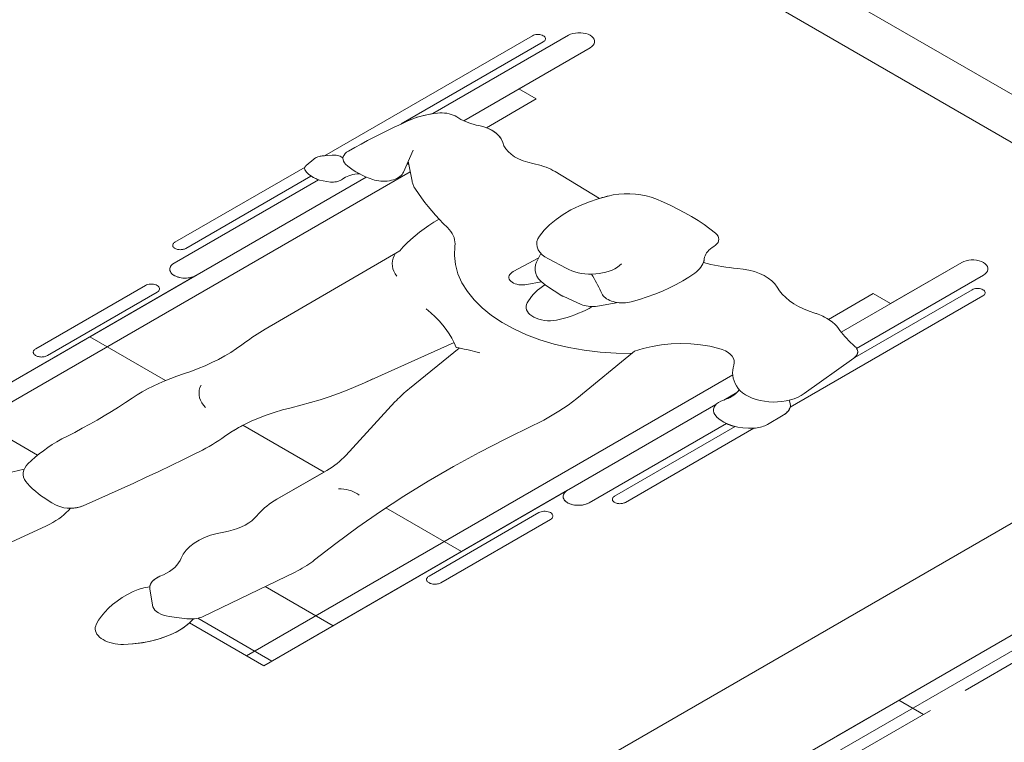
# Model space of a CAD drawing. Header units: millimetres. Extents: x 567 to 934, y -1 to 364.
# Tile 907 of 1056: x 827.69 to 830.15, y 64.62 to 66.43. Entities that reach past the tile are written whole.
import ezdxf

# ---------------------------------------------------------------- set-up
doc = ezdxf.new("R2010")
doc.units = ezdxf.units.MM
doc.header["$MEASUREMENT"] = 0
doc.linetypes.add('JIS_02_2.0', pattern=[0.3, 0.2, -0.1])
doc.linetypes.add('Tracejado 2_5m', pattern=[0.004, 0.0025, -0.0015])
for name, color, linetype, lineweight in [('A-ANNO-SYMB', 7, 'Continuous', 9), ('A-DETL-GENF', 7, 'Continuous', 13), ('A-GLAZ', 7, 'Continuous', 13), ('A-GLAZ-SILL', 7, 'Continuous', 13), ('A-WALL', 7, 'Continuous', 25), ('DI-Área do detalhe', 10, 'JIS_02_2.0', 0), ('S-STRS', 7, 'Continuous', 13), ('S-STRS-MBND', 7, 'Tracejado 2_5m', 13)]:
    doc.layers.add(name, color=color, linetype=linetype, lineweight=lineweight)

msp = doc.modelspace()

# ---------------------------------------------------------------- linework, layer by layer
at = {"layer": 'A-ANNO-SYMB', "color": 8, "linetype": 'Continuous', "lineweight": 5}
msp.add_line((828.2326, 63.7344), (831.2976, 65.504), dxfattribs=at)
at = {"layer": 'A-DETL-GENF', "color": 8, "lineweight": 5}
for p, q in [((828.9684, 66.3876), (828.4486, 66.0875)), ((828.9684, 66.3876), (828.4486, 66.0875)), ((829.0588, 66.3885), (828.7199, 66.1929)), ((829.0588, 66.3885), (828.7199, 66.1929)), ((828.6406, 66.1671), (828.9954, 66.372)), ((828.9954, 66.372), (828.6406, 66.1671)), ((829.1129, 66.3573), (828.7971, 66.175)), ((828.935, 66.2546), (829.1129, 66.3573)), ((828.9783, 66.2296), (828.935, 66.2546)), ((828.9783, 66.2296), (828.935, 66.2546)), ((828.8535, 66.1575), (828.9783, 66.2296)), ((828.8535, 66.1575), (828.9783, 66.2296)), ((828.6702, 66.1016), (828.6466, 66.0468)), ((828.4224, 66.0794), (828.4033, 66.0633)), ((828.4033, 66.0633), (828.4224, 66.0794)), ((828.4434, 66.0871), (828.4681, 66.0893)), ((828.4486, 66.0875), (828.4434, 66.0871)), ((828.6601, 66.0655), (828.6558, 66.068)), ((828.6585, 66.0743), (828.6677, 66.0243)), ((828.6634, 66.0478), (827.4118, 65.3252)), ((828.4003, 66.0596), (828.0753, 65.872)), ((828.4003, 66.0596), (828.0753, 65.872)), ((829.1361, 65.9811), (829.0252, 66.048)), ((829.1361, 65.9811), (829.0252, 66.048)), ((827.3685, 65.3502), (828.5535, 66.0343)), ((828.4341, 66.0279), (828.0737, 65.8198)), ((828.4341, 66.0279), (828.0737, 65.8198)), ((828.1024, 65.8564), (828.4152, 66.037)), ((828.4152, 66.037), (828.1024, 65.8564)), ((828.6369, 65.8504), (828.3009, 65.6543)), ((828.9844, 65.8327), (828.9206, 65.7986)), ((828.9896, 65.8438), (828.9792, 65.8217)), ((829.0084, 65.8299), (829.0529, 65.8068)), ((830.0417, 65.821), (829.7403, 65.647)), ((830.0417, 65.821), (829.8638, 65.7183)), ((828.1278, 65.7885), (827.3685, 65.3502)), ((828.9905, 65.7731), (828.9546, 65.7659)), ((829.7787, 65.6067), (830.0958, 65.7898)), ((830.0958, 65.7898), (829.7787, 65.6067)), ((828.0013, 65.7638), (827.7273, 65.6055)), ((828.0013, 65.7638), (827.7273, 65.6055)), ((827.7567, 65.5885), (828.0308, 65.7468)), ((828.0308, 65.7468), (827.7567, 65.5885)), ((829.0422, 65.7382), (829.0035, 65.7629)), ((830.0672, 65.7532), (829.774, 65.584)), ((830.0672, 65.7532), (829.774, 65.584)), ((829.0452, 65.7366), (829.0907, 65.7165)), ((829.6126, 65.4595), (830.0942, 65.7376)), ((830.0942, 65.7376), (829.6126, 65.4595)), ((829.8205, 65.7433), (829.7089, 65.6789)), ((829.7089, 65.6789), (829.8205, 65.7433)), ((829.8638, 65.7183), (829.8205, 65.7433)), ((829.8205, 65.7433), (829.8638, 65.7183)), ((829.1829, 65.7209), (829.1312, 65.7121)), ((828.0515, 65.5264), (827.8626, 65.6354)), ((828.7727, 65.6213), (828.5415, 65.5173)), ((828.7857, 65.6074), (828.6612, 65.5064)), ((829.224, 65.5994), (829.0794, 65.4815)), ((829.6481, 65.4935), (829.772, 65.5825)), ((829.4691, 65.5405), (828.254, 64.8389)), ((829.4798, 65.4966), (829.4468, 65.4776)), ((828.2973, 64.8139), (829.4269, 65.4661)), ((828.502, 65.3393), (828.6251, 65.4727)), ((827.7322, 65.3401), (827.5417, 65.4501)), ((829.5559, 65.4167), (829.5952, 65.4397)), ((829.5559, 65.4167), (829.5952, 65.4397)), ((828.2451, 65.4146), (828.4481, 65.2974)), ((828.4481, 65.2974), (828.2451, 65.4146)), ((829.1107, 65.221), (829.4532, 65.4188)), ((829.4532, 65.4188), (829.1107, 65.221)), ((829.4749, 65.4113), (829.1741, 65.2376)), ((829.4749, 65.4113), (829.1741, 65.2376)), ((829.2011, 65.222), (829.522, 65.4072)), ((829.522, 65.4072), (829.2011, 65.222)), ((828.4481, 65.2974), (828.3303, 65.23)), ((828.3303, 65.23), (828.4477, 65.2971)), ((828.2973, 64.8139), (829.0566, 65.2523)), ((828.7914, 65.0992), (828.6022, 65.2084)), ((828.9843, 65.1963), (828.7102, 65.038)), ((828.9843, 65.1963), (828.7102, 65.038)), ((827.6185, 65.1008), (827.7539, 65.1635)), ((827.6185, 65.1008), (827.7539, 65.1635)), ((828.7396, 65.021), (829.0137, 65.1793)), ((829.0137, 65.1793), (828.7396, 65.021)), ((828.1461, 64.9371), (828.3759, 65.048)), ((828.3009, 65.0118), (828.4705, 64.9139)), ((828.0188, 64.965), (828.0126, 65.0059)), ((828.0607, 64.9373), (828.1052, 64.9314)), ((828.1119, 64.921), (828.2973, 64.8139)), ((828.1119, 64.921), (828.2973, 64.8139)), ((828.1326, 64.9325), (828.3177, 64.8257))]:
    msp.add_line(p, q, dxfattribs=at)
for points in [[(828.9954, 66.372), (828.9976, 66.3735), (828.9993, 66.3751), (829.0004, 66.3769), (829.001, 66.3788), (829.001, 66.3808), (829.0004, 66.3827), (828.9993, 66.3845), (828.9976, 66.3861), (828.9954, 66.3876), (828.9929, 66.3888), (828.99, 66.3898), (828.9869, 66.3905), (828.9836, 66.3908), (828.9802, 66.3908), (828.977, 66.3905), (828.9738, 66.3898), (828.9709, 66.3888), (828.9684, 66.3876)], [(828.9954, 66.372), (828.9976, 66.3735), (828.9993, 66.3751), (829.0004, 66.3769), (829.001, 66.3788), (829.001, 66.3808), (829.0004, 66.3827), (828.9993, 66.3845), (828.9976, 66.3861), (828.9954, 66.3876), (828.9929, 66.3888), (828.99, 66.3898), (828.9869, 66.3905), (828.9836, 66.3908), (828.9802, 66.3908), (828.977, 66.3905), (828.9738, 66.3898), (828.9709, 66.3888), (828.9684, 66.3876)], [(829.1129, 66.3573), (829.1172, 66.3602), (829.1205, 66.3636), (829.1228, 66.3672), (829.124, 66.371), (829.124, 66.3748), (829.1228, 66.3786), (829.1205, 66.3823), (829.1172, 66.3856), (829.1129, 66.3885), (829.1078, 66.391), (829.102, 66.3929), (829.0957, 66.3943), (829.0892, 66.3949), (829.0825, 66.3949), (829.0759, 66.3943), (829.0697, 66.3929), (829.0639, 66.391), (829.0588, 66.3885)], [(829.1129, 66.3573), (829.1172, 66.3602), (829.1205, 66.3636), (829.1228, 66.3672), (829.124, 66.371), (829.124, 66.3748), (829.1228, 66.3786), (829.1205, 66.3823), (829.1172, 66.3856), (829.1129, 66.3885), (829.1078, 66.391), (829.102, 66.3929), (829.0957, 66.3943), (829.0892, 66.3949), (829.0825, 66.3949), (829.0759, 66.3943), (829.0697, 66.3929), (829.0639, 66.391), (829.0588, 66.3885)], [(828.7313, 66.1944), (828.7224, 66.1933), (828.7136, 66.1919), (828.705, 66.1902), (828.6965, 66.1883), (828.6882, 66.1861), (828.6801, 66.1837), (828.6722, 66.181), (828.6647, 66.1781), (828.6574, 66.1749)], [(828.7199, 66.1929), (828.7124, 66.1917), (828.705, 66.1902), (828.6977, 66.1886), (828.6905, 66.1868), (828.6835, 66.1848), (828.6767, 66.1826), (828.67, 66.1802), (828.6636, 66.1776), (828.6574, 66.1749)], [(828.7793, 66.1847), (828.7752, 66.1871), (828.7706, 66.1893), (828.7656, 66.1911), (828.7603, 66.1926), (828.7547, 66.1937), (828.749, 66.1944), (828.7431, 66.1948), (828.7372, 66.1948), (828.7313, 66.1944)], [(828.6574, 66.1749), (828.6402, 66.1669), (828.6232, 66.1588), (828.6064, 66.1506), (828.5897, 66.1423), (828.5732, 66.1339), (828.5568, 66.1254), (828.5406, 66.1168), (828.5246, 66.108), (828.5088, 66.0992)], [(828.6574, 66.1749), (828.6555, 66.174), (828.6536, 66.1732), (828.6518, 66.1723), (828.6499, 66.1714), (828.648, 66.1706), (828.6461, 66.1697), (828.6443, 66.1688), (828.6424, 66.168), (828.6406, 66.1671)], [(828.7793, 66.1847), (828.7844, 66.1815), (828.7898, 66.1785), (828.7955, 66.1757), (828.8015, 66.173), (828.8077, 66.1706), (828.8142, 66.1684), (828.8208, 66.1663), (828.8277, 66.1645), (828.8347, 66.1629)], [(828.8947, 66.1204), (828.8925, 66.1267), (828.889, 66.1327), (828.8842, 66.1385), (828.8783, 66.1439), (828.8713, 66.1489), (828.8633, 66.1533), (828.8545, 66.1572), (828.8449, 66.1604), (828.8347, 66.1629)], [(828.8947, 66.1204), (828.8931, 66.1253), (828.8906, 66.1302), (828.8874, 66.1349), (828.8834, 66.1394), (828.8787, 66.1436), (828.8733, 66.1476), (828.8672, 66.1513), (828.8606, 66.1546), (828.8535, 66.1575)], [(828.8947, 66.1204), (828.8975, 66.1126), (828.9019, 66.1051), (828.9078, 66.098), (828.9153, 66.0913), (828.924, 66.0852), (828.934, 66.0798), (828.9451, 66.0752), (828.9571, 66.0713), (828.9698, 66.0683)], [(828.8947, 66.1204), (828.8975, 66.1126), (828.9019, 66.1051), (828.9078, 66.098), (828.9153, 66.0913), (828.924, 66.0852), (828.934, 66.0798), (828.9451, 66.0752), (828.9571, 66.0713), (828.9698, 66.0683)], [(828.5088, 66.0992), (828.5043, 66.0963), (828.5006, 66.093), (828.4979, 66.0895), (828.496, 66.0857), (828.4952, 66.0819), (828.4953, 66.078), (828.4965, 66.0741), (828.4986, 66.0704), (828.5017, 66.067)], [(828.4434, 66.0871), (828.4406, 66.0867), (828.4379, 66.0863), (828.4353, 66.0857), (828.4327, 66.0849), (828.4303, 66.084), (828.4281, 66.083), (828.426, 66.0819), (828.4241, 66.0807), (828.4224, 66.0794)], [(828.4434, 66.0871), (828.4406, 66.0867), (828.4379, 66.0863), (828.4353, 66.0857), (828.4327, 66.0849), (828.4303, 66.084), (828.4281, 66.083), (828.426, 66.0819), (828.4241, 66.0807), (828.4224, 66.0794)], [(828.4952, 66.082), (828.4932, 66.0837), (828.4908, 66.0852), (828.4881, 66.0865), (828.4851, 66.0876), (828.4819, 66.0884), (828.4785, 66.089), (828.4751, 66.0894), (828.4716, 66.0895), (828.4681, 66.0893)], [(828.5017, 66.067), (828.5075, 66.0618), (828.5138, 66.0568), (828.5205, 66.052), (828.5277, 66.0474), (828.5354, 66.043), (828.5434, 66.0389), (828.5518, 66.0351), (828.5605, 66.0315), (828.5696, 66.0282)], [(829.0252, 66.048), (829.02, 66.051), (829.0145, 66.0539), (829.0087, 66.0565), (829.0027, 66.059), (828.9965, 66.0612), (828.9901, 66.0633), (828.9835, 66.0652), (828.9767, 66.0669), (828.9698, 66.0683)], [(829.0252, 66.048), (829.02, 66.051), (829.0145, 66.0539), (829.0087, 66.0565), (829.0027, 66.059), (828.9965, 66.0612), (828.9901, 66.0633), (828.9835, 66.0652), (828.9767, 66.0669), (828.9698, 66.0683)], [(828.4033, 66.0633), (828.4021, 66.0621), (828.401, 66.0608), (828.4002, 66.0596), (828.3997, 66.0582), (828.3994, 66.0569), (828.3993, 66.0555), (828.3995, 66.0541), (828.3999, 66.0528), (828.4006, 66.0514)], [(828.4033, 66.0633), (828.4029, 66.0629), (828.4025, 66.0625), (828.4021, 66.0621), (828.4017, 66.0617), (828.4014, 66.0613), (828.4011, 66.0609), (828.4008, 66.0605), (828.4005, 66.06), (828.4003, 66.0596)], [(828.4006, 66.0514), (828.4043, 66.0464), (828.4091, 66.0416), (828.4148, 66.0373), (828.4214, 66.0333), (828.4287, 66.0299), (828.4368, 66.027), (828.4454, 66.0247), (828.4545, 66.023), (828.4638, 66.022)], [(828.5361, 66.0427), (828.5306, 66.0423), (828.5252, 66.0416), (828.5199, 66.0406), (828.5148, 66.0393), (828.51, 66.0378), (828.5054, 66.036), (828.5011, 66.034), (828.4972, 66.0317), (828.4936, 66.0292)], [(828.5696, 66.0282), (828.5743, 66.0268), (828.5793, 66.0256), (828.5845, 66.0248), (828.5898, 66.0242), (828.5952, 66.024), (828.6006, 66.0241), (828.6059, 66.0246), (828.6111, 66.0253), (828.6162, 66.0264), (828.6211, 66.0277), (828.6256, 66.0293), (828.6299, 66.0312), (828.6338, 66.0334), (828.6373, 66.0357), (828.6404, 66.0383), (828.643, 66.041), (828.6451, 66.0439), (828.6466, 66.0468)], [(828.4152, 66.037), (828.417, 66.0358), (828.419, 66.0347), (828.4209, 66.0336), (828.423, 66.0325), (828.4251, 66.0315), (828.4272, 66.0305), (828.4295, 66.0296), (828.4318, 66.0287), (828.4341, 66.0279)], [(828.4638, 66.022), (828.4675, 66.0219), (828.4713, 66.022), (828.475, 66.0223), (828.4786, 66.0229), (828.4821, 66.0238), (828.4854, 66.0248), (828.4884, 66.0261), (828.4912, 66.0276), (828.4936, 66.0292)], [(828.6677, 66.0243), (828.6682, 66.022), (828.6688, 66.0197), (828.6695, 66.0174), (828.6703, 66.0152), (828.6712, 66.013), (828.6723, 66.0108), (828.6734, 66.0086), (828.6747, 66.0064), (828.676, 66.0042)], [(828.676, 66.0042), (828.6835, 65.9932), (828.6914, 65.9822), (828.6996, 65.9713), (828.7081, 65.9606), (828.7171, 65.9499), (828.7263, 65.9393), (828.736, 65.9288), (828.7459, 65.9184), (828.7562, 65.9082)], [(829.2771, 65.9798), (829.2653, 65.9841), (829.2527, 65.9875), (829.2395, 65.9901), (829.2259, 65.9918), (829.212, 65.9926), (829.1981, 65.9926), (829.1842, 65.9916), (829.1707, 65.9897), (829.1576, 65.987)], [(829.2771, 65.9798), (829.2653, 65.9841), (829.2527, 65.9875), (829.2395, 65.9901), (829.2259, 65.9918), (829.212, 65.9926), (829.1981, 65.9926), (829.1842, 65.9916), (829.1707, 65.9897), (829.1576, 65.987)], [(829.1576, 65.987), (829.1326, 65.9801), (829.1087, 65.9719), (829.086, 65.9626), (829.0649, 65.9523), (829.0454, 65.9409), (829.0276, 65.9286), (829.0117, 65.9154), (828.9978, 65.9016), (828.9861, 65.8871)], [(829.1576, 65.987), (829.1552, 65.9864), (829.1527, 65.9857), (829.1503, 65.9851), (829.1479, 65.9845), (829.1455, 65.9838), (829.1431, 65.9832), (829.1408, 65.9825), (829.1384, 65.9818), (829.1361, 65.9811)], [(829.4262, 65.8941), (829.4123, 65.9051), (829.3977, 65.9157), (829.3824, 65.926), (829.3664, 65.9359), (829.3497, 65.9455), (829.3324, 65.9546), (829.3146, 65.9634), (829.2961, 65.9718), (829.2771, 65.9798)], [(829.4262, 65.8941), (829.4123, 65.9051), (829.3977, 65.9157), (829.3824, 65.926), (829.3664, 65.9359), (829.3497, 65.9455), (829.3324, 65.9546), (829.3146, 65.9634), (829.2961, 65.9718), (829.2771, 65.9798)], [(828.7353, 65.9295), (828.7223, 65.9216), (828.7099, 65.9135), (828.6979, 65.9051), (828.6864, 65.8965), (828.6754, 65.8877), (828.6649, 65.8786), (828.655, 65.8694), (828.6457, 65.86), (828.6369, 65.8504)], [(828.7749, 65.862), (828.7753, 65.8673), (828.7751, 65.8727), (828.7742, 65.878), (828.7727, 65.8833), (828.7706, 65.8885), (828.7679, 65.8936), (828.7646, 65.8986), (828.7607, 65.9035), (828.7562, 65.9082)], [(829.4218, 65.8611), (829.4262, 65.8642), (829.4298, 65.8676), (829.4324, 65.8713), (829.4339, 65.8752), (829.4345, 65.8792), (829.4339, 65.8831), (829.4324, 65.887), (829.4298, 65.8907), (829.4262, 65.8941)], [(829.4218, 65.8611), (829.4262, 65.8642), (829.4298, 65.8676), (829.4324, 65.8713), (829.4339, 65.8752), (829.4345, 65.8792), (829.4339, 65.8831), (829.4324, 65.887), (829.4298, 65.8907), (829.4262, 65.8941)], [(828.0753, 65.872), (828.0738, 65.871), (828.0725, 65.87), (828.0715, 65.8688), (828.0707, 65.8676), (828.0701, 65.8664), (828.0698, 65.8651), (828.0697, 65.8638), (828.0699, 65.8626), (828.0703, 65.8613), (828.071, 65.8601), (828.072, 65.8589), (828.0732, 65.8578), (828.0745, 65.8568), (828.0761, 65.8559), (828.0779, 65.8551), (828.0797, 65.8544), (828.0818, 65.8539), (828.0839, 65.8535), (828.0861, 65.8532), (828.0883, 65.8531), (828.0905, 65.8532), (828.0927, 65.8533), (828.0948, 65.8537), (828.0969, 65.8542), (828.0989, 65.8548), (828.1007, 65.8555), (828.1024, 65.8564)], [(828.0753, 65.872), (828.0738, 65.871), (828.0725, 65.87), (828.0715, 65.8688), (828.0707, 65.8676), (828.0701, 65.8664), (828.0698, 65.8651), (828.0697, 65.8638), (828.0699, 65.8626), (828.0703, 65.8613), (828.071, 65.8601), (828.072, 65.8589), (828.0732, 65.8578), (828.0745, 65.8568), (828.0761, 65.8559), (828.0779, 65.8551), (828.0797, 65.8544), (828.0818, 65.8539), (828.0839, 65.8535), (828.0861, 65.8532), (828.0883, 65.8531), (828.0905, 65.8532), (828.0927, 65.8533), (828.0948, 65.8537), (828.0969, 65.8542), (828.0989, 65.8548), (828.1007, 65.8555), (828.1024, 65.8564)], [(828.9861, 65.8871), (828.9822, 65.8805), (828.98, 65.8737), (828.9793, 65.8668), (828.9803, 65.8599), (828.983, 65.8531), (828.9872, 65.8466), (828.9929, 65.8405), (829, 65.8349), (829.0084, 65.8299)], [(828.7749, 65.862), (828.7737, 65.8388), (828.7763, 65.8157), (828.7826, 65.7928), (828.7925, 65.7704), (828.806, 65.7485), (828.823, 65.7275), (828.8433, 65.7075), (828.8667, 65.6887), (828.893, 65.6712), (828.9221, 65.6552), (828.9536, 65.6408), (828.9872, 65.6282), (829.0228, 65.6174), (829.0599, 65.6086), (829.0983, 65.6019), (829.1376, 65.5972), (829.1775, 65.5946), (829.2177, 65.5942)], [(829.4218, 65.8611), (829.4174, 65.8583), (829.4134, 65.8552), (829.4098, 65.852), (829.4067, 65.8486), (829.404, 65.8452), (829.4018, 65.8415), (829.4001, 65.8379), (829.3989, 65.8341), (829.3982, 65.8303)], [(829.4218, 65.8611), (829.4174, 65.8583), (829.4134, 65.8552), (829.4098, 65.852), (829.4067, 65.8486), (829.404, 65.8452), (829.4018, 65.8415), (829.4001, 65.8379), (829.3989, 65.8341), (829.3982, 65.8303)], [(828.6262, 65.8442), (828.6228, 65.8379), (828.6204, 65.8316), (828.6188, 65.8251), (828.6183, 65.8185), (828.6187, 65.812), (828.62, 65.8055), (828.6223, 65.7991), (828.6255, 65.7928), (828.6296, 65.7867)], [(828.9792, 65.8217), (828.9767, 65.8149), (828.9755, 65.8079), (828.9756, 65.8009), (828.9771, 65.794), (828.9799, 65.7871), (828.984, 65.7806), (828.9894, 65.7743), (828.9959, 65.7684), (829.0035, 65.7629)], [(829.3743, 65.7946), (829.3788, 65.798), (829.3828, 65.8017), (829.3864, 65.8055), (829.3896, 65.8094), (829.3923, 65.8134), (829.3945, 65.8175), (829.3963, 65.8217), (829.3975, 65.826), (829.3982, 65.8303)], [(829.3959, 65.8209), (829.3963, 65.8219), (829.3967, 65.823), (829.397, 65.824), (829.3973, 65.8251), (829.3975, 65.8261), (829.3977, 65.8271), (829.3979, 65.8282), (829.3981, 65.8292), (829.3982, 65.8303)], [(829.3959, 65.8209), (829.4049, 65.8186), (829.4141, 65.8164), (829.4233, 65.8144), (829.4327, 65.8126), (829.4421, 65.811), (829.4517, 65.8096), (829.4613, 65.8084), (829.471, 65.8073), (829.4808, 65.8065)], [(829.3959, 65.8209), (829.4049, 65.8186), (829.4141, 65.8164), (829.4233, 65.8144), (829.4327, 65.8126), (829.4421, 65.811), (829.4517, 65.8096), (829.4613, 65.8084), (829.471, 65.8073), (829.4808, 65.8065)], [(830.0958, 65.7898), (830.1001, 65.7927), (830.1035, 65.7961), (830.1057, 65.7997), (830.1069, 65.8035), (830.1069, 65.8073), (830.1057, 65.8111), (830.1035, 65.8148), (830.1001, 65.8181), (830.0958, 65.821), (830.0907, 65.8235), (830.085, 65.8254), (830.0787, 65.8268), (830.0721, 65.8274), (830.0654, 65.8274), (830.0589, 65.8268), (830.0526, 65.8254), (830.0468, 65.8235), (830.0417, 65.821)], [(830.0958, 65.7898), (830.1001, 65.7927), (830.1035, 65.7961), (830.1057, 65.7997), (830.1069, 65.8035), (830.1069, 65.8073), (830.1057, 65.8111), (830.1035, 65.8148), (830.1001, 65.8181), (830.0958, 65.821), (830.0907, 65.8235), (830.085, 65.8254), (830.0787, 65.8268), (830.0721, 65.8274), (830.0654, 65.8274), (830.0589, 65.8268), (830.0526, 65.8254), (830.0468, 65.8235), (830.0417, 65.821)], [(828.0737, 65.8198), (828.0707, 65.8179), (828.0682, 65.8158), (828.066, 65.8135), (828.0644, 65.8111), (828.0633, 65.8086), (828.0626, 65.8061), (828.0625, 65.8035), (828.0629, 65.801), (828.0638, 65.7984), (828.0652, 65.796), (828.067, 65.7937), (828.0694, 65.7915), (828.0721, 65.7895), (828.0753, 65.7877), (828.0788, 65.7861), (828.0826, 65.7847), (828.0866, 65.7836), (828.0908, 65.7828), (828.0952, 65.7823), (828.0996, 65.7821), (828.1041, 65.7822), (828.1085, 65.7825), (828.1128, 65.7832), (828.1169, 65.7841), (828.1208, 65.7854), (828.1245, 65.7868), (828.1278, 65.7885)], [(828.0737, 65.8198), (828.0694, 65.8168), (828.066, 65.8135), (828.0638, 65.8099), (828.0626, 65.8061), (828.0626, 65.8022), (828.0638, 65.7984), (828.066, 65.7948), (828.0694, 65.7915), (828.0737, 65.7885), (828.0788, 65.7861), (828.0846, 65.7841), (828.0908, 65.7828), (828.0974, 65.7822), (828.1041, 65.7822), (828.1106, 65.7828), (828.1169, 65.7841), (828.1227, 65.7861), (828.1278, 65.7885)], [(828.9206, 65.7986), (828.9171, 65.7964), (828.9143, 65.794), (828.9121, 65.7913), (828.9106, 65.7885), (828.9099, 65.7856), (828.9099, 65.7826), (828.9107, 65.7797), (828.9123, 65.7769), (828.9146, 65.7743), (828.9176, 65.7719), (828.9211, 65.7698), (828.9252, 65.768), (828.9297, 65.7666), (828.9345, 65.7656), (828.9395, 65.765), (828.9446, 65.7649), (828.9497, 65.7652), (828.9546, 65.7659)], [(829.0529, 65.8068), (829.0595, 65.8034), (829.0668, 65.8003), (829.0745, 65.7977), (829.0827, 65.7955), (829.0911, 65.7939), (829.0999, 65.7927), (829.1088, 65.7921), (829.1178, 65.792), (829.1267, 65.7925), (829.1355, 65.7934), (829.1441, 65.7949), (829.1524, 65.7969), (829.1603, 65.7993), (829.1677, 65.8022), (829.1746, 65.8055), (829.1809, 65.8092), (829.1864, 65.8133), (829.1913, 65.8177)], [(829.58, 65.7593), (829.5743, 65.7674), (829.567, 65.7749), (829.5581, 65.782), (829.5477, 65.7883), (829.5361, 65.7938), (829.5234, 65.7984), (829.5098, 65.8021), (829.4955, 65.8048), (829.4808, 65.8065)], [(829.58, 65.7593), (829.5743, 65.7674), (829.567, 65.7749), (829.5581, 65.782), (829.5477, 65.7883), (829.5361, 65.7938), (829.5234, 65.7984), (829.5098, 65.8021), (829.4955, 65.8048), (829.4808, 65.8065)], [(829.1421, 65.7434), (829.1396, 65.7489), (829.1371, 65.7543), (829.1344, 65.7598), (829.1316, 65.7652), (829.1288, 65.7706), (829.1258, 65.776), (829.1227, 65.7813), (829.1196, 65.7867), (829.1163, 65.792)], [(829.2157, 65.723), (829.236, 65.7288), (829.2557, 65.7351), (829.2748, 65.742), (829.2933, 65.7495), (829.3111, 65.7575), (829.3281, 65.766), (829.3444, 65.7751), (829.3598, 65.7846), (829.3743, 65.7946)], [(828.0308, 65.7468), (828.0331, 65.7484), (828.0349, 65.7502), (828.0362, 65.7522), (828.0368, 65.7542), (828.0368, 65.7563), (828.0362, 65.7584), (828.0349, 65.7604), (828.0331, 65.7622), (828.0308, 65.7638), (828.028, 65.7651), (828.0249, 65.7662), (828.0215, 65.7669), (828.0179, 65.7673), (828.0143, 65.7673), (828.0107, 65.7669), (828.0073, 65.7662), (828.0041, 65.7651), (828.0013, 65.7638)], [(828.0308, 65.7468), (828.0331, 65.7484), (828.0349, 65.7502), (828.0362, 65.7522), (828.0368, 65.7542), (828.0368, 65.7563), (828.0362, 65.7584), (828.0349, 65.7604), (828.0331, 65.7622), (828.0308, 65.7638), (828.028, 65.7651), (828.0249, 65.7662), (828.0215, 65.7669), (828.0179, 65.7673), (828.0143, 65.7673), (828.0107, 65.7669), (828.0073, 65.7662), (828.0041, 65.7651), (828.0013, 65.7638)], [(828.9998, 65.7654), (828.9934, 65.761), (828.9873, 65.7563), (828.9815, 65.7516), (828.9762, 65.7467), (828.9712, 65.7416), (828.9667, 65.7364), (828.9626, 65.7311), (828.9589, 65.7257), (828.9556, 65.7203)], [(829.58, 65.7593), (829.5859, 65.7503), (829.5931, 65.7417), (829.6016, 65.7334), (829.6112, 65.7256), (829.6219, 65.7182), (829.6336, 65.7114), (829.6463, 65.7052), (829.6598, 65.6996), (829.6741, 65.6947)], [(829.58, 65.7593), (829.5859, 65.7503), (829.5931, 65.7417), (829.6016, 65.7334), (829.6112, 65.7256), (829.6219, 65.7182), (829.6336, 65.7114), (829.6463, 65.7052), (829.6598, 65.6996), (829.6741, 65.6947)], [(830.0942, 65.7376), (830.0964, 65.7391), (830.098, 65.7407), (830.0992, 65.7426), (830.0997, 65.7445), (830.0997, 65.7464), (830.0992, 65.7483), (830.098, 65.7501), (830.0964, 65.7518), (830.0942, 65.7532), (830.0917, 65.7545), (830.0888, 65.7554), (830.0856, 65.7561), (830.0824, 65.7564), (830.079, 65.7564), (830.0757, 65.7561), (830.0726, 65.7554), (830.0697, 65.7545), (830.0672, 65.7532)], [(830.0942, 65.7376), (830.0964, 65.7391), (830.098, 65.7407), (830.0992, 65.7426), (830.0997, 65.7445), (830.0997, 65.7464), (830.0992, 65.7483), (830.098, 65.7501), (830.0964, 65.7518), (830.0942, 65.7532), (830.0917, 65.7545), (830.0888, 65.7554), (830.0856, 65.7561), (830.0824, 65.7564), (830.079, 65.7564), (830.0757, 65.7561), (830.0726, 65.7554), (830.0697, 65.7545), (830.0672, 65.7532)], [(829.0422, 65.7382), (829.0425, 65.738), (829.0428, 65.7378), (829.0432, 65.7376), (829.0435, 65.7374), (829.0438, 65.7373), (829.0442, 65.7371), (829.0445, 65.7369), (829.0449, 65.7367), (829.0452, 65.7366)], [(829.1421, 65.7434), (829.1436, 65.7406), (829.1455, 65.7378), (829.148, 65.7352), (829.1509, 65.7327), (829.1541, 65.7304), (829.1578, 65.7283), (829.1618, 65.7264), (829.1661, 65.7247), (829.1706, 65.7233), (829.1754, 65.7221), (829.1803, 65.7212), (829.1854, 65.7206), (829.1905, 65.7203), (829.1957, 65.7203), (829.2008, 65.7205), (829.2059, 65.7211), (829.2109, 65.7219), (829.2157, 65.723)], [(828.778, 65.6089), (828.7732, 65.6203), (828.7675, 65.6317), (828.7608, 65.6428), (828.7533, 65.6538), (828.7449, 65.6646), (828.7357, 65.6751), (828.7256, 65.6853), (828.7147, 65.6953), (828.703, 65.705)], [(828.9556, 65.7203), (828.9538, 65.716), (828.9529, 65.7117), (828.9529, 65.7074), (828.954, 65.7031), (828.9559, 65.6989), (828.9588, 65.6949), (828.9625, 65.6911), (828.967, 65.6876), (828.9723, 65.6845), (828.9782, 65.6818), (828.9846, 65.6795), (828.9915, 65.6778), (828.9987, 65.6765), (829.0061, 65.6758), (829.0137, 65.6757), (829.0212, 65.6761), (829.0285, 65.677), (829.0356, 65.6785)], [(829.0356, 65.6785), (829.0457, 65.6812), (829.0557, 65.6841), (829.0654, 65.6873), (829.0749, 65.6907), (829.0841, 65.6943), (829.093, 65.6982), (829.1017, 65.7023), (829.11, 65.7066), (829.118, 65.711)], [(829.0907, 65.7165), (829.0946, 65.7149), (829.0988, 65.7136), (829.1032, 65.7125), (829.1077, 65.7118), (829.1124, 65.7113), (829.1171, 65.711), (829.1219, 65.7111), (829.1266, 65.7115), (829.1312, 65.7121)], [(829.7089, 65.6789), (829.7055, 65.681), (829.702, 65.683), (829.6984, 65.6849), (829.6946, 65.6867), (829.6907, 65.6885), (829.6867, 65.6902), (829.6826, 65.6918), (829.6784, 65.6933), (829.6741, 65.6947)], [(829.7332, 65.6566), (829.7291, 65.6618), (829.7243, 65.6669), (829.7188, 65.6718), (829.7127, 65.6764), (829.706, 65.6807), (829.6987, 65.6847), (829.691, 65.6884), (829.6827, 65.6917), (829.6741, 65.6947)], [(828.3009, 65.6543), (828.2941, 65.6502), (828.2873, 65.6461), (828.2806, 65.6419), (828.274, 65.6377), (828.2675, 65.6334), (828.2612, 65.6291), (828.2549, 65.6247), (828.2487, 65.6203), (828.2427, 65.6158)], [(829.7332, 65.6566), (829.737, 65.6513), (829.741, 65.6462), (829.7452, 65.6411), (829.7496, 65.636), (829.7542, 65.631), (829.7589, 65.6261), (829.7639, 65.6212), (829.769, 65.6164), (829.7744, 65.6116)], [(827.7273, 65.6055), (827.7257, 65.6045), (827.7243, 65.6034), (827.7231, 65.6021), (827.7222, 65.6008), (827.7216, 65.5995), (827.7212, 65.5981), (827.7212, 65.5967), (827.7214, 65.5953), (827.7219, 65.5939), (827.7226, 65.5926), (827.7237, 65.5913), (827.7249, 65.5901), (827.7264, 65.5891), (827.7281, 65.5881), (827.73, 65.5872), (827.7321, 65.5865), (827.7343, 65.5859), (827.7366, 65.5854), (827.739, 65.5851), (827.7414, 65.585), (827.7438, 65.5851), (827.7462, 65.5853), (827.7485, 65.5856), (827.7508, 65.5861), (827.7529, 65.5868), (827.7549, 65.5876), (827.7567, 65.5885)], [(827.7273, 65.6055), (827.7257, 65.6045), (827.7243, 65.6034), (827.7231, 65.6021), (827.7222, 65.6008), (827.7216, 65.5995), (827.7212, 65.5981), (827.7212, 65.5967), (827.7214, 65.5953), (827.7219, 65.5939), (827.7226, 65.5926), (827.7237, 65.5913), (827.7249, 65.5901), (827.7264, 65.5891), (827.7281, 65.5881), (827.73, 65.5872), (827.7321, 65.5865), (827.7343, 65.5859), (827.7366, 65.5854), (827.739, 65.5851), (827.7414, 65.585), (827.7438, 65.5851), (827.7462, 65.5853), (827.7485, 65.5856), (827.7508, 65.5861), (827.7529, 65.5868), (827.7549, 65.5876), (827.7567, 65.5885)], [(828.0964, 65.5428), (828.115, 65.5492), (828.1331, 65.556), (828.1507, 65.5633), (828.1677, 65.571), (828.1841, 65.5791), (828.1998, 65.5877), (828.2148, 65.5967), (828.2291, 65.6061), (828.2427, 65.6158)], [(828.8371, 65.5955), (828.8307, 65.5972), (828.8242, 65.5989), (828.8178, 65.6005), (828.8112, 65.6021), (828.8047, 65.6035), (828.7981, 65.605), (828.7914, 65.6063), (828.7847, 65.6076), (828.778, 65.6089)], [(829.4345, 65.6067), (829.4118, 65.612), (829.3883, 65.6158), (829.3642, 65.618), (829.3398, 65.6187), (829.3155, 65.6179), (829.2914, 65.6155), (829.268, 65.6116), (829.2454, 65.6062), (829.224, 65.5994)], [(829.4717, 65.565), (829.4728, 65.5705), (829.4724, 65.5761), (829.4707, 65.5817), (829.4675, 65.587), (829.4631, 65.592), (829.4574, 65.5965), (829.4507, 65.6006), (829.443, 65.604), (829.4345, 65.6067)], [(829.772, 65.5825), (829.7755, 65.5853), (829.7782, 65.5884), (829.7801, 65.5917), (829.7812, 65.5951), (829.7815, 65.5985), (829.7809, 65.602), (829.7795, 65.6054), (829.7773, 65.6086), (829.7744, 65.6116)], [(829.774, 65.584), (829.7764, 65.5862), (829.7783, 65.5886), (829.7798, 65.5911), (829.7809, 65.5937), (829.7814, 65.5963), (829.7815, 65.599), (829.781, 65.6016), (829.7801, 65.6042), (829.7787, 65.6067)], [(829.4717, 65.565), (829.47, 65.5584), (829.4691, 65.5518), (829.4688, 65.5452), (829.4694, 65.5386), (829.4706, 65.532), (829.4726, 65.5255), (829.4754, 65.5191), (829.4788, 65.5128), (829.483, 65.5067)], [(828.0964, 65.5428), (828.0804, 65.5375), (828.0648, 65.5317), (828.0496, 65.5256), (828.0349, 65.5192), (828.0205, 65.5124), (828.0067, 65.5053), (827.9934, 65.4979), (827.9805, 65.4902), (827.9683, 65.4822)], [(828.3655, 65.4583), (828.39, 65.4644), (828.4141, 65.471), (828.4378, 65.4781), (828.461, 65.4857), (828.4838, 65.4938), (828.506, 65.5023), (828.5277, 65.5113), (828.5489, 65.5207), (828.5694, 65.5305)], [(828.1405, 65.5148), (828.1378, 65.5086), (828.1362, 65.5023), (828.1355, 65.4959), (828.1357, 65.4895), (828.137, 65.4832), (828.1392, 65.4769), (828.1424, 65.4708), (828.1465, 65.4649), (828.1515, 65.4592)], [(828.6612, 65.5064), (828.6569, 65.5028), (828.6526, 65.4991), (828.6484, 65.4955), (828.6443, 65.4917), (828.6402, 65.488), (828.6363, 65.4842), (828.6325, 65.4804), (828.6287, 65.4765), (828.6251, 65.4727)], [(829.4463, 65.4774), (829.4521, 65.4795), (829.4576, 65.4818), (829.4627, 65.4843), (829.4676, 65.4871), (829.472, 65.49), (829.476, 65.4931), (829.4796, 65.4964), (829.4828, 65.4999), (829.4855, 65.5035)], [(829.483, 65.5067), (829.4879, 65.5009), (829.494, 65.4955), (829.501, 65.4906), (829.5091, 65.4861), (829.5179, 65.4822), (829.5274, 65.4789), (829.5376, 65.4763), (829.5482, 65.4744), (829.5591, 65.4731), (829.5702, 65.4726), (829.5813, 65.4728), (829.5923, 65.4738), (829.603, 65.4755), (829.6134, 65.4778), (829.6231, 65.4809), (829.6323, 65.4845), (829.6406, 65.4888), (829.6481, 65.4935)], [(827.8055, 65.3869), (827.8247, 65.3968), (827.8437, 65.4069), (827.8623, 65.4172), (827.8807, 65.4276), (827.8988, 65.4382), (827.9166, 65.449), (827.9342, 65.4599), (827.9514, 65.471), (827.9683, 65.4822)], [(828.97, 65.414), (828.9837, 65.4206), (828.997, 65.4275), (829.0099, 65.4346), (829.0225, 65.4419), (829.0347, 65.4494), (829.0465, 65.4571), (829.0579, 65.4651), (829.0688, 65.4732), (829.0794, 65.4815)], [(829.4463, 65.4774), (829.4397, 65.4748), (829.4338, 65.4717), (829.4289, 65.468), (829.425, 65.4639), (829.4224, 65.4595), (829.4209, 65.455), (829.4208, 65.4503), (829.4219, 65.4457), (829.4242, 65.4413)], [(829.5952, 65.4397), (829.6003, 65.4431), (829.6047, 65.4468), (829.6082, 65.4507), (829.6108, 65.4549), (829.6125, 65.4593), (829.6133, 65.4638), (829.6131, 65.4682), (829.6119, 65.4726), (829.6099, 65.4769)], [(828.3655, 65.4583), (828.3443, 65.4528), (828.3236, 65.4467), (828.3035, 65.4399), (828.2841, 65.4325), (828.2655, 65.4245), (828.2477, 65.4159), (828.2307, 65.4067), (828.2146, 65.397), (828.1995, 65.3868)], [(829.5952, 65.4397), (829.5982, 65.4415), (829.6009, 65.4435), (829.6034, 65.4456), (829.6056, 65.4477), (829.6075, 65.4499), (829.6092, 65.4523), (829.6106, 65.4546), (829.6117, 65.4571), (829.6126, 65.4595)], [(829.4242, 65.4413), (829.4302, 65.4342), (829.4378, 65.4277), (829.4469, 65.4219), (829.4574, 65.4169), (829.4691, 65.4129), (829.4816, 65.4098), (829.4948, 65.4078), (829.5083, 65.407), (829.5219, 65.4072)], [(828.2451, 65.4146), (828.2397, 65.4117), (828.2343, 65.4088), (828.2291, 65.4058), (828.2239, 65.4027), (828.2188, 65.3996), (828.2138, 65.3965), (828.209, 65.3933), (828.2042, 65.3901), (828.1995, 65.3868)], [(828.97, 65.414), (828.9019, 65.381), (828.8356, 65.3469), (828.7711, 65.3116), (828.7084, 65.2753), (828.6476, 65.2378), (828.5887, 65.1994), (828.5319, 65.16), (828.4771, 65.1196), (828.4244, 65.0783)], [(829.4532, 65.4188), (829.4554, 65.4178), (829.4577, 65.4168), (829.4601, 65.4159), (829.4624, 65.415), (829.4648, 65.4142), (829.4673, 65.4134), (829.4698, 65.4127), (829.4723, 65.412), (829.4749, 65.4113)], [(829.522, 65.4072), (829.5262, 65.4076), (829.5304, 65.4081), (829.5345, 65.4089), (829.5384, 65.4098), (829.5423, 65.4108), (829.546, 65.4121), (829.5495, 65.4135), (829.5528, 65.415), (829.5559, 65.4167)], [(829.522, 65.4072), (829.5262, 65.4076), (829.5304, 65.4081), (829.5345, 65.4089), (829.5384, 65.4098), (829.5423, 65.4108), (829.546, 65.4121), (829.5495, 65.4135), (829.5528, 65.415), (829.5559, 65.4167)], [(827.8055, 65.3869), (827.7928, 65.3803), (827.7805, 65.3733), (827.7687, 65.3662), (827.7574, 65.3587), (827.7465, 65.3511), (827.7361, 65.3432), (827.7261, 65.3351), (827.7167, 65.3269), (827.7079, 65.3184)], [(828.1269, 65.3437), (828.1356, 65.3481), (828.1442, 65.3526), (828.1526, 65.3572), (828.1609, 65.3619), (828.1689, 65.3667), (828.1768, 65.3716), (828.1846, 65.3765), (828.1921, 65.3816), (828.1995, 65.3868)], [(828.1269, 65.3437), (828.1356, 65.3481), (828.1442, 65.3526), (828.1526, 65.3572), (828.1609, 65.3619), (828.1689, 65.3667), (828.1768, 65.3716), (828.1846, 65.3765), (828.1921, 65.3816), (828.1995, 65.3868)], [(827.8457, 65.2135), (827.8776, 65.2275), (827.9094, 65.2415), (827.9411, 65.2557), (827.9725, 65.2701), (828.0037, 65.2845), (828.0348, 65.2991), (828.0657, 65.3138), (828.0964, 65.3287), (828.1269, 65.3437)], [(827.8457, 65.2135), (827.8776, 65.2275), (827.9094, 65.2415), (827.9411, 65.2557), (827.9725, 65.2701), (828.0037, 65.2845), (828.0348, 65.2991), (828.0657, 65.3138), (828.0964, 65.3287), (828.1269, 65.3437)], [(828.4477, 65.2971), (828.4547, 65.3013), (828.4616, 65.3057), (828.4682, 65.3101), (828.4745, 65.3147), (828.4806, 65.3194), (828.4864, 65.3242), (828.4919, 65.3291), (828.4971, 65.3342), (828.502, 65.3393)], [(827.6984, 65.3049), (827.6842, 65.3019), (827.6704, 65.2985), (827.6571, 65.2944), (827.6442, 65.2899), (827.6319, 65.2848), (827.6203, 65.2793), (827.6093, 65.2733), (827.5991, 65.2669), (827.5897, 65.2601)], [(827.7079, 65.3184), (827.7033, 65.3132), (827.6998, 65.3078), (827.6975, 65.3022), (827.6962, 65.2965), (827.696, 65.2907), (827.697, 65.285), (827.6991, 65.2794), (827.7023, 65.2739), (827.7066, 65.2687)], [(827.7066, 65.2687), (827.7129, 65.2622), (827.7196, 65.2559), (827.7267, 65.2497), (827.7341, 65.2437), (827.7419, 65.2378), (827.75, 65.2321), (827.7585, 65.2265), (827.7673, 65.2211), (827.7764, 65.2159)], [(828.5354, 65.2403), (828.5314, 65.2434), (828.5268, 65.2461), (828.5216, 65.2486), (828.5161, 65.2508), (828.5102, 65.2526), (828.504, 65.254), (828.4975, 65.255), (828.4909, 65.2556), (828.4842, 65.2558)], [(828.3303, 65.23), (828.3235, 65.2259), (828.3169, 65.2217), (828.3107, 65.2173), (828.3047, 65.2128), (828.2991, 65.2082), (828.2938, 65.2034), (828.2888, 65.1986), (828.2841, 65.1936), (828.2798, 65.1885)], [(828.3303, 65.23), (828.3235, 65.2259), (828.3169, 65.2217), (828.3107, 65.2173), (828.3047, 65.2128), (828.2991, 65.2082), (828.2938, 65.2034), (828.2888, 65.1986), (828.2841, 65.1936), (828.2798, 65.1885)], [(829.0566, 65.2523), (829.0537, 65.2504), (829.0511, 65.2483), (829.049, 65.246), (829.0473, 65.2436), (829.0462, 65.2411), (829.0455, 65.2386), (829.0454, 65.236), (829.0458, 65.2335), (829.0467, 65.2309), (829.0481, 65.2285), (829.05, 65.2262), (829.0523, 65.224), (829.0551, 65.222), (829.0582, 65.2202), (829.0617, 65.2186), (829.0655, 65.2172), (829.0695, 65.2161), (829.0738, 65.2153), (829.0781, 65.2148), (829.0826, 65.2146), (829.087, 65.2147), (829.0914, 65.215), (829.0957, 65.2157), (829.0998, 65.2166), (829.1038, 65.2179), (829.1074, 65.2193), (829.1107, 65.221)], [(829.0566, 65.2523), (829.0523, 65.2493), (829.049, 65.246), (829.0467, 65.2424), (829.0455, 65.2386), (829.0455, 65.2347), (829.0467, 65.2309), (829.049, 65.2273), (829.0523, 65.224), (829.0566, 65.221), (829.0617, 65.2186), (829.0675, 65.2166), (829.0738, 65.2153), (829.0803, 65.2147), (829.087, 65.2147), (829.0936, 65.2153), (829.0998, 65.2166), (829.1056, 65.2186), (829.1107, 65.221)], [(829.1741, 65.2376), (829.1726, 65.2366), (829.1713, 65.2356), (829.1703, 65.2345), (829.1694, 65.2333), (829.1689, 65.232), (829.1685, 65.2308), (829.1685, 65.2295), (829.1687, 65.2282), (829.1691, 65.2269), (829.1698, 65.2257), (829.1708, 65.2246), (829.1719, 65.2235), (829.1733, 65.2224), (829.1749, 65.2215), (829.1766, 65.2207), (829.1785, 65.2201), (829.1805, 65.2195), (829.1826, 65.2191), (829.1848, 65.2189), (829.187, 65.2187), (829.1893, 65.2188), (829.1915, 65.219), (829.1936, 65.2193), (829.1957, 65.2198), (829.1976, 65.2204), (829.1995, 65.2211), (829.2011, 65.222)], [(829.1741, 65.2376), (829.1726, 65.2366), (829.1713, 65.2356), (829.1703, 65.2345), (829.1694, 65.2333), (829.1689, 65.232), (829.1685, 65.2308), (829.1685, 65.2295), (829.1687, 65.2282), (829.1691, 65.2269), (829.1698, 65.2257), (829.1708, 65.2246), (829.1719, 65.2235), (829.1733, 65.2224), (829.1749, 65.2215), (829.1766, 65.2207), (829.1785, 65.2201), (829.1805, 65.2195), (829.1826, 65.2191), (829.1848, 65.2189), (829.187, 65.2187), (829.1893, 65.2188), (829.1915, 65.219), (829.1936, 65.2193), (829.1957, 65.2198), (829.1976, 65.2204), (829.1995, 65.2211), (829.2011, 65.222)], [(827.7539, 65.1635), (827.7622, 65.1676), (827.7701, 65.1719), (827.7777, 65.1763), (827.7848, 65.1811), (827.7915, 65.186), (827.7978, 65.1911), (827.8037, 65.1963), (827.809, 65.2018), (827.8139, 65.2073)], [(827.7539, 65.1635), (827.7622, 65.1676), (827.7701, 65.1719), (827.7777, 65.1763), (827.7848, 65.1811), (827.7915, 65.186), (827.7978, 65.1911), (827.8037, 65.1963), (827.809, 65.2018), (827.8139, 65.2073)], [(827.7764, 65.2159), (827.7829, 65.2129), (827.7901, 65.2104), (827.7979, 65.2087), (827.8061, 65.2076), (827.8145, 65.2073), (827.8228, 65.2078), (827.8309, 65.209), (827.8386, 65.2109), (827.8457, 65.2135)], [(827.8139, 65.2073), (827.8177, 65.2074), (827.8215, 65.2077), (827.8252, 65.2081), (827.8289, 65.2086), (827.8324, 65.2093), (827.8359, 65.2102), (827.8393, 65.2112), (827.8426, 65.2123), (827.8457, 65.2135)], [(828.1978, 65.1478), (828.2095, 65.1501), (828.2208, 65.1531), (828.2315, 65.1566), (828.2417, 65.1607), (828.2511, 65.1654), (828.2597, 65.1706), (828.2674, 65.1761), (828.2741, 65.1821), (828.2798, 65.1885)], [(828.1978, 65.1478), (828.2095, 65.1501), (828.2208, 65.1531), (828.2315, 65.1566), (828.2417, 65.1607), (828.2511, 65.1654), (828.2597, 65.1706), (828.2674, 65.1761), (828.2741, 65.1821), (828.2798, 65.1885)], [(829.0137, 65.1793), (829.0161, 65.1809), (829.0179, 65.1827), (829.0191, 65.1847), (829.0197, 65.1867), (829.0197, 65.1888), (829.0191, 65.1909), (829.0179, 65.1929), (829.0161, 65.1947), (829.0137, 65.1963), (829.0109, 65.1976), (829.0078, 65.1987), (829.0044, 65.1994), (829.0008, 65.1998), (828.9972, 65.1998), (828.9936, 65.1994), (828.9902, 65.1987), (828.9871, 65.1976), (828.9843, 65.1963)], [(829.0137, 65.1793), (829.0161, 65.1809), (829.0179, 65.1827), (829.0191, 65.1847), (829.0197, 65.1867), (829.0197, 65.1888), (829.0191, 65.1909), (829.0179, 65.1929), (829.0161, 65.1947), (829.0137, 65.1963), (829.0109, 65.1976), (829.0078, 65.1987), (829.0044, 65.1994), (829.0008, 65.1998), (828.9972, 65.1998), (828.9936, 65.1994), (828.9902, 65.1987), (828.9871, 65.1976), (828.9843, 65.1963)], [(828.1978, 65.1478), (828.1807, 65.1444), (828.1645, 65.1397), (828.1493, 65.134), (828.1354, 65.1273), (828.123, 65.1197), (828.1122, 65.1114), (828.1032, 65.1023), (828.0961, 65.0927), (828.091, 65.0827)], [(828.1978, 65.1478), (828.1807, 65.1444), (828.1645, 65.1397), (828.1493, 65.134), (828.1354, 65.1273), (828.123, 65.1197), (828.1122, 65.1114), (828.1032, 65.1023), (828.0961, 65.0927), (828.091, 65.0827)], [(828.0379, 65.0373), (828.0465, 65.041), (828.0545, 65.0452), (828.0619, 65.0497), (828.0687, 65.0546), (828.0747, 65.0597), (828.08, 65.0651), (828.0845, 65.0708), (828.0882, 65.0766), (828.091, 65.0827)], [(828.0379, 65.0373), (828.0465, 65.041), (828.0545, 65.0452), (828.0619, 65.0497), (828.0687, 65.0546), (828.0747, 65.0597), (828.08, 65.0651), (828.0845, 65.0708), (828.0882, 65.0766), (828.091, 65.0827)], [(828.3759, 65.048), (828.3819, 65.051), (828.3878, 65.0541), (828.3935, 65.0573), (828.3991, 65.0606), (828.4045, 65.0639), (828.4097, 65.0674), (828.4148, 65.0709), (828.4197, 65.0746), (828.4244, 65.0783)], [(828.0379, 65.0373), (828.0324, 65.0348), (828.0275, 65.0319), (828.0232, 65.0288), (828.0195, 65.0253), (828.0166, 65.0217), (828.0144, 65.0179), (828.0129, 65.0139), (828.0123, 65.0099), (828.0126, 65.0059)], [(828.0379, 65.0373), (828.0332, 65.0351), (828.0289, 65.0328), (828.025, 65.0302), (828.0215, 65.0273), (828.0186, 65.0243), (828.0162, 65.0212), (828.0144, 65.0179), (828.0131, 65.0145), (828.0124, 65.0111)], [(828.7102, 65.038), (828.7086, 65.037), (828.7072, 65.0359), (828.7061, 65.0346), (828.7052, 65.0333), (828.7045, 65.032), (828.7042, 65.0306), (828.7041, 65.0292), (828.7043, 65.0278), (828.7048, 65.0264), (828.7056, 65.0251), (828.7066, 65.0238), (828.7079, 65.0226), (828.7094, 65.0216), (828.7111, 65.0206), (828.713, 65.0197), (828.715, 65.019), (828.7172, 65.0184), (828.7195, 65.0179), (828.7219, 65.0176), (828.7243, 65.0175), (828.7267, 65.0176), (828.7291, 65.0178), (828.7315, 65.0181), (828.7337, 65.0186), (828.7359, 65.0193), (828.7378, 65.0201), (828.7396, 65.021)], [(828.7102, 65.038), (828.7086, 65.037), (828.7072, 65.0359), (828.7061, 65.0346), (828.7052, 65.0333), (828.7045, 65.032), (828.7042, 65.0306), (828.7041, 65.0292), (828.7043, 65.0278), (828.7048, 65.0264), (828.7056, 65.0251), (828.7066, 65.0238), (828.7079, 65.0226), (828.7094, 65.0216), (828.7111, 65.0206), (828.713, 65.0197), (828.715, 65.019), (828.7172, 65.0184), (828.7195, 65.0179), (828.7219, 65.0176), (828.7243, 65.0175), (828.7267, 65.0176), (828.7291, 65.0178), (828.7315, 65.0181), (828.7337, 65.0186), (828.7359, 65.0193), (828.7378, 65.0201), (828.7396, 65.021)], [(828.0124, 65.0111), (828.0074, 65.0103), (828.0024, 65.0094), (827.9975, 65.0084), (827.9927, 65.0072), (827.988, 65.0059), (827.9835, 65.0044), (827.9791, 65.0028), (827.9748, 65.001), (827.9708, 64.9992)], [(828.0124, 65.0111), (828.0074, 65.0103), (828.0024, 65.0094), (827.9975, 65.0084), (827.9927, 65.0072), (827.988, 65.0059), (827.9835, 65.0044), (827.9791, 65.0028), (827.9748, 65.001), (827.9708, 64.9992)], [(827.9708, 64.9992), (827.9565, 64.9918), (827.9432, 64.984), (827.9308, 64.9756), (827.9194, 64.9668), (827.909, 64.9576), (827.8997, 64.9479), (827.8916, 64.938), (827.8846, 64.9278), (827.8788, 64.9173)], [(827.9708, 64.9992), (827.9565, 64.9918), (827.9432, 64.984), (827.9308, 64.9756), (827.9194, 64.9668), (827.909, 64.9576), (827.8997, 64.9479), (827.8916, 64.938), (827.8846, 64.9278), (827.8788, 64.9173)], [(828.0188, 64.965), (828.02, 64.9607), (828.0222, 64.9565), (828.0254, 64.9526), (828.0296, 64.9489), (828.0345, 64.9457), (828.0402, 64.9428), (828.0466, 64.9404), (828.0534, 64.9386), (828.0607, 64.9373)], [(828.1052, 64.9314), (828.11, 64.9309), (828.1148, 64.9307), (828.1196, 64.9308), (828.1244, 64.9312), (828.1291, 64.9319), (828.1337, 64.9328), (828.138, 64.934), (828.1422, 64.9354), (828.1461, 64.9371)], [(827.8788, 64.9173), (827.8772, 64.9133), (827.8763, 64.9092), (827.8762, 64.905), (827.8769, 64.9009), (827.8783, 64.8969), (827.8804, 64.8929), (827.8832, 64.8892), (827.8867, 64.8856), (827.8908, 64.8822), (827.8955, 64.8791), (827.9007, 64.8763), (827.9064, 64.8738), (827.9126, 64.8717), (827.9191, 64.8699), (827.9258, 64.8686), (827.9328, 64.8677), (827.9399, 64.8672), (827.947, 64.8671)], [(827.8788, 64.9173), (827.8772, 64.9133), (827.8763, 64.9092), (827.8762, 64.905), (827.8769, 64.9009), (827.8783, 64.8969), (827.8804, 64.8929), (827.8832, 64.8892), (827.8867, 64.8856), (827.8908, 64.8822), (827.8955, 64.8791), (827.9007, 64.8763), (827.9064, 64.8738), (827.9126, 64.8717), (827.9191, 64.8699), (827.9258, 64.8686), (827.9328, 64.8677), (827.9399, 64.8672), (827.947, 64.8671)], [(827.947, 64.8671), (827.971, 64.8685), (827.9945, 64.8714), (828.0173, 64.8759), (828.039, 64.8819), (828.0594, 64.8894), (828.0781, 64.8981), (828.095, 64.9081), (828.1097, 64.9191), (828.122, 64.931)], [(827.947, 64.8671), (827.9688, 64.8683), (827.9902, 64.8708), (828.0111, 64.8745), (828.0311, 64.8795), (828.0501, 64.8857), (828.0679, 64.8931), (828.0843, 64.9015), (828.099, 64.9108), (828.1119, 64.921)]]:
    msp.add_lwpolyline(points, dxfattribs=at)
at = {"layer": 'A-GLAZ', "color": 8, "lineweight": 5}
msp.add_line((829.3009, 66.7407), (830.8077, 65.8707), dxfattribs=at)
at = {"layer": 'A-GLAZ-SILL', "color": 8, "lineweight": 5}
msp.add_line((830.6432, 65.8457), (829.2576, 66.6457), dxfattribs=at)
at = {"layer": 'A-WALL', "color": 8, "lineweight": 5}
for p, q in [((827.8204, 63.536), (831.7206, 65.7878)), ((830.9896, 65.6457), (827.8719, 63.8457))]:
    msp.add_line(p, q, dxfattribs=at)
at = {"layer": 'DI-Área do detalhe'}
msp.add_lwpolyline([(827.8818, 63.5005), (823.4123, 66.081), (827.3126, 68.3328), (831.7821, 65.7523), (827.8818, 63.5005)], dxfattribs=at)
at = {"layer": 'S-STRS', "color": 8, "linetype": 'Continuous', "lineweight": 5}
msp.add_line((829.9458, 64.6921), (829.8843, 64.7276), dxfattribs=at)
at = {"layer": 'S-STRS', "color": 8, "lineweight": 5}
msp.add_line((829.9458, 64.6921), (829.8843, 64.7276), dxfattribs=at)
at = {"layer": 'S-STRS-MBND', "color": 8, "lineweight": 5}
for p, q in [((831.7206, 65.7878), (827.8204, 63.536)), ((829.9458, 64.6921), (829.8843, 64.7276)), ((829.9458, 64.6921), (829.8843, 64.7276))]:
    msp.add_line(p, q, dxfattribs=at)

doc.saveas('drawing.dxf')
